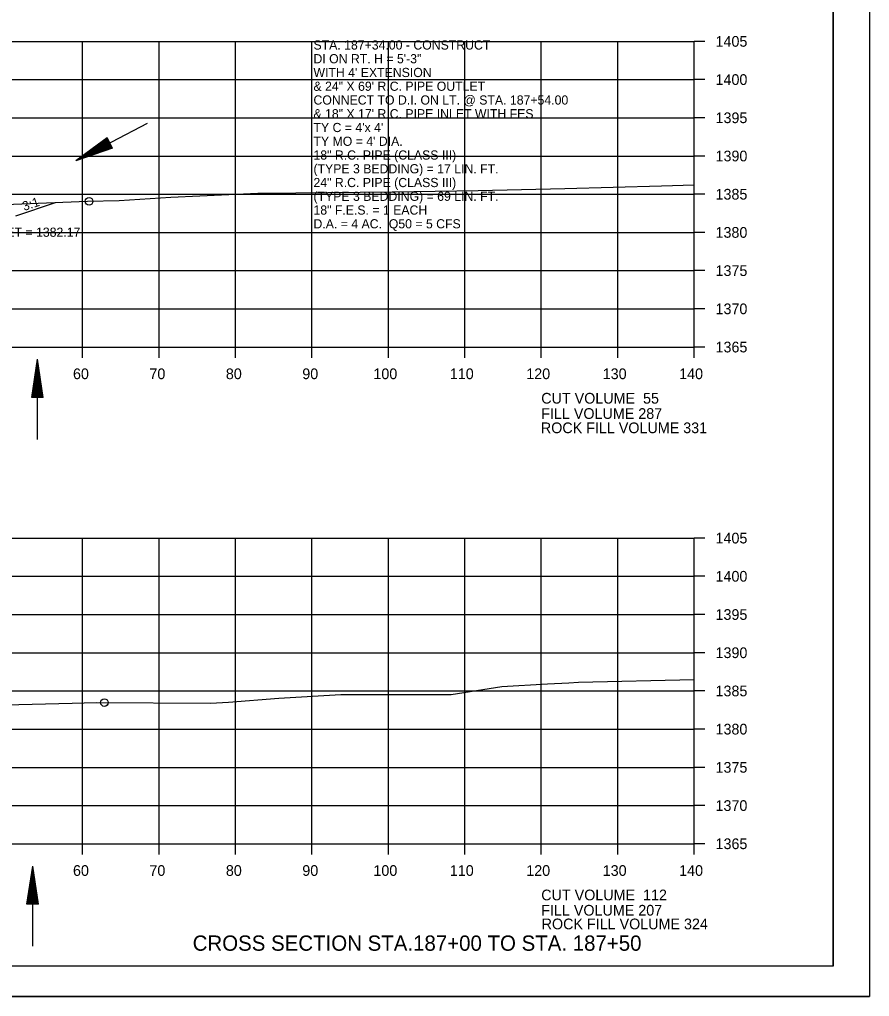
# Model space of a CAD drawing. Extents: x 1374311 to 1383814, y 384102 to 406278.
# Drawn here: x 1382691.8 to 1382803, y 399238.3 to 399366.1 of the extents above; entities that cross this region are included whole.
import ezdxf

# ---------------------------------------------------------------- set-up
doc = ezdxf.new("R2010")
doc.units = 0
for name, color, linetype in [('R_Axis', 7, 'Continuous'), ('R_Axis Annot', 7, 'Continuous'), ('R_Border', 7, 'Continuous'), ('R_Draft', 7, 'Continuous'), ('R_Exist Surface', 7, 'Continuous'), ('R_Fin Surface', 7, 'Continuous'), ('R_Grid', 7, 'Continuous'), ('R_No Plot', 7, 'Continuous'), ('R_Water', 7, 'Continuous'), ('R_Water Annot', 7, 'Continuous'), ('R_Xsect Slope', 7, 'Continuous')]:
    doc.layers.add(name, color=color, linetype=linetype)

msp = doc.modelspace()

# ---------------------------------------------------------------- linework, layer by layer
at = {"layer": 'R_Axis'}
for p, q in [((1382780.07, 399323.26), (1382780.07, 399363.26)), ((1382781.47, 399363.26), (1382780.07, 399363.26)), ((1382781.47, 399358.26), (1382780.07, 399358.26)), ((1382781.47, 399353.26), (1382780.07, 399353.26)), ((1382781.47, 399348.26), (1382780.07, 399348.26)), ((1382781.47, 399343.26), (1382780.07, 399343.26)), ((1382781.47, 399338.26), (1382780.07, 399338.26)), ((1382781.47, 399333.26), (1382780.07, 399333.26)), ((1382781.47, 399328.26), (1382780.07, 399328.26)), ((1382500.07, 399323.26), (1382780.07, 399323.26)), ((1382700.07, 399321.86), (1382700.07, 399323.26)), ((1382710.07, 399321.86), (1382710.07, 399323.26)), ((1382720.07, 399321.86), (1382720.07, 399323.26)), ((1382730.07, 399321.86), (1382730.07, 399323.26)), ((1382740.07, 399321.86), (1382740.07, 399323.26)), ((1382750.07, 399321.86), (1382750.07, 399323.26)), ((1382760.07, 399321.86), (1382760.07, 399323.26)), ((1382770.07, 399321.86), (1382770.07, 399323.26)), ((1382780.07, 399321.86), (1382780.07, 399323.26)), ((1382781.47, 399323.26), (1382780.07, 399323.26)), ((1382780.07, 399258.26), (1382780.07, 399298.26)), ((1382781.47, 399298.26), (1382780.07, 399298.26)), ((1382781.47, 399293.26), (1382780.07, 399293.26)), ((1382781.47, 399288.26), (1382780.07, 399288.26)), ((1382781.47, 399283.26), (1382780.07, 399283.26)), ((1382781.47, 399278.26), (1382780.07, 399278.26)), ((1382781.47, 399273.26), (1382780.07, 399273.26)), ((1382781.47, 399268.26), (1382780.07, 399268.26)), ((1382781.47, 399263.26), (1382780.07, 399263.26)), ((1382500.07, 399258.26), (1382780.07, 399258.26)), ((1382700.07, 399256.86), (1382700.07, 399258.26)), ((1382710.07, 399256.86), (1382710.07, 399258.26)), ((1382720.07, 399256.86), (1382720.07, 399258.26)), ((1382730.07, 399256.86), (1382730.07, 399258.26)), ((1382740.07, 399256.86), (1382740.07, 399258.26)), ((1382750.07, 399256.86), (1382750.07, 399258.26)), ((1382760.07, 399256.86), (1382760.07, 399258.26)), ((1382770.07, 399256.86), (1382770.07, 399258.26)), ((1382780.07, 399256.86), (1382780.07, 399258.26)), ((1382781.47, 399258.26), (1382780.07, 399258.26))]:
    msp.add_line(p, q, dxfattribs=at)
at = {"layer": 'R_Border'}
for q in [(1382798.25, 399447.72), (1382482.07, 399242.26)]:
    msp.add_line((1382798.25, 399242.26), q, dxfattribs=at)
at = {"layer": 'R_Draft'}
for p, q in [((1382703.28, 399350.62), (1382699.2, 399347.64)), ((1382703.98, 399349.29), (1382703.28, 399350.62)), ((1382703.34, 399350.51), (1382699.94, 399348.03)), ((1382703.92, 399349.4), (1382699.94, 399348.03)), ((1382703.4, 399350.4), (1382700.7, 399348.43)), ((1382703.86, 399349.51), (1382700.7, 399348.43)), ((1382703.46, 399350.29), (1382701.44, 399348.81)), ((1382703.8, 399349.63), (1382701.44, 399348.81)), ((1382703.52, 399350.17), (1382702.19, 399349.2)), ((1382703.74, 399349.74), (1382702.19, 399349.2)), ((1382703.57, 399350.06), (1382702.93, 399349.59)), ((1382703.68, 399349.85), (1382702.93, 399349.59)), ((1382703.98, 399349.29), (1382699.2, 399347.64)), ((1382693.42, 399316.66), (1382694.17, 399321.66)), ((1382694.92, 399316.66), (1382694.17, 399321.66)), ((1382693.55, 399316.66), (1382694.17, 399320.82)), ((1382693.68, 399316.66), (1382694.17, 399319.96)), ((1382694.8, 399316.66), (1382694.17, 399320.82)), ((1382694.67, 399316.66), (1382694.17, 399319.96)), ((1382693.8, 399316.66), (1382694.17, 399319.13)), ((1382694.55, 399316.66), (1382694.17, 399319.13)), ((1382693.93, 399316.66), (1382694.17, 399318.28)), ((1382694.06, 399316.66), (1382694.17, 399317.45)), ((1382694.42, 399316.66), (1382694.17, 399318.28)), ((1382694.29, 399316.66), (1382694.17, 399317.45)), ((1382694.92, 399316.66), (1382693.42, 399316.66)), ((1382692.79, 399250.35), (1382693.54, 399255.35)), ((1382694.29, 399250.35), (1382693.54, 399255.35)), ((1382692.91, 399250.35), (1382693.54, 399254.51)), ((1382693.04, 399250.35), (1382693.54, 399253.65)), ((1382694.16, 399250.35), (1382693.54, 399254.51)), ((1382694.03, 399250.35), (1382693.54, 399253.65)), ((1382693.16, 399250.35), (1382693.54, 399252.82)), ((1382693.91, 399250.35), (1382693.54, 399252.82)), ((1382693.29, 399250.35), (1382693.54, 399251.97)), ((1382693.42, 399250.35), (1382693.54, 399251.14)), ((1382693.78, 399250.35), (1382693.54, 399251.97)), ((1382693.65, 399250.35), (1382693.54, 399251.14)), ((1382694.29, 399250.35), (1382692.79, 399250.35))]:
    msp.add_line(p, q, dxfattribs=at)
at = {"layer": 'R_Exist Surface'}
for points in [[(1382686.71, 399341.77), (1382700.73, 399342.33), (1382704.84, 399342.45), (1382711.6, 399342.88), (1382723, 399343.38), (1382727.96, 399343.45), (1382740.56, 399343.55), (1382751.8, 399343.73), (1382763.14, 399344.02), (1382775.79, 399344.35), (1382780.07, 399344.48)], [(1382681.19, 399276.21), (1382698.7, 399276.67), (1382701.83, 399276.74), (1382716.8, 399276.68), (1382719.16, 399276.79), (1382725.72, 399277.3), (1382733.87, 399277.81), (1382743.37, 399277.81), (1382745.94, 399277.8), (1382748.3, 399277.81), (1382754.92, 399278.82), (1382760.88, 399279.2), (1382763.69, 399279.34), (1382764.93, 399279.4), (1382780.07, 399279.75)]]:
    msp.add_lwpolyline(points, dxfattribs=at)
at = {"layer": 'R_Fin Surface'}
msp.add_lwpolyline([(1382691.33, 399340.43), (1382696.52, 399342.16)], dxfattribs=at)
at = {"layer": 'R_Grid'}
for p, q in [((1382500.07, 399363.26), (1382780.07, 399363.26)), ((1382700.07, 399323.26), (1382700.07, 399363.26)), ((1382710.07, 399323.26), (1382710.07, 399363.26)), ((1382720.07, 399323.26), (1382720.07, 399363.26)), ((1382730.07, 399323.26), (1382730.07, 399363.26)), ((1382740.07, 399323.26), (1382740.07, 399363.26)), ((1382750.07, 399323.26), (1382750.07, 399363.26)), ((1382760.07, 399323.26), (1382760.07, 399363.26)), ((1382770.07, 399323.26), (1382770.07, 399363.26)), ((1382780.07, 399323.26), (1382780.07, 399363.26)), ((1382500.07, 399358.26), (1382780.07, 399358.26)), ((1382500.07, 399353.26), (1382780.07, 399353.26)), ((1382500.07, 399348.26), (1382780.07, 399348.26)), ((1382500.07, 399343.26), (1382780.07, 399343.26)), ((1382500.07, 399338.26), (1382780.07, 399338.26)), ((1382500.07, 399333.26), (1382780.07, 399333.26)), ((1382500.07, 399328.26), (1382780.07, 399328.26)), ((1382500.07, 399323.26), (1382780.07, 399323.26)), ((1382500.07, 399298.26), (1382780.07, 399298.26)), ((1382700.07, 399258.26), (1382700.07, 399298.26)), ((1382710.07, 399258.26), (1382710.07, 399298.26)), ((1382720.07, 399258.26), (1382720.07, 399298.26)), ((1382730.07, 399258.26), (1382730.07, 399298.26)), ((1382740.07, 399258.26), (1382740.07, 399298.26)), ((1382750.07, 399258.26), (1382750.07, 399298.26)), ((1382760.07, 399258.26), (1382760.07, 399298.26)), ((1382770.07, 399258.26), (1382770.07, 399298.26)), ((1382780.07, 399258.26), (1382780.07, 399298.26)), ((1382500.07, 399293.26), (1382780.07, 399293.26)), ((1382500.07, 399288.26), (1382780.07, 399288.26)), ((1382500.07, 399283.26), (1382780.07, 399283.26)), ((1382500.07, 399278.26), (1382780.07, 399278.26)), ((1382500.07, 399273.26), (1382780.07, 399273.26)), ((1382500.07, 399268.26), (1382780.07, 399268.26)), ((1382500.07, 399263.26), (1382780.07, 399263.26)), ((1382500.07, 399258.26), (1382780.07, 399258.26))]:
    msp.add_line(p, q, dxfattribs=at)
at = {"layer": 'R_No Plot'}
msp.add_line((1382469.67, 399238.28), (1382803, 399238.28), dxfattribs=at)
for points in [[(1382469.66, 399451.62), (1382803, 399451.62), (1382803, 399238.28), (1382469.66, 399238.28)], [(1382715.99, 399447.72), (1382715.99, 399437.84), (1382751.72, 399437.84), (1382751.72, 399434.92), (1382774.92, 399434.92), (1382774.92, 399410.59), (1382798.25, 399410.59), (1382798.25, 399242.26), (1382482.07, 399242.26), (1382482.07, 399447.72)]]:
    msp.add_lwpolyline(points, close=True, dxfattribs=at)
for centre in [(1382700.92, 399342.33), (1382700.92, 399342.33), (1382702.92, 399276.74), (1382702.92, 399276.74)]:
    msp.add_circle(centre, 0.5, dxfattribs=at)
at = {"layer": 'R_Water'}
for p, q in [((1382708.51, 399352.5), (1382699.2, 399347.64)), ((1382694.17, 399311.15), (1382694.17, 399321.66)), ((1382693.54, 399244.84), (1382693.54, 399255.35))]:
    msp.add_line(p, q, dxfattribs=at)

# ---------------------------------------------------------------- texts
at = {"layer": 'R_Axis Annot'}
for s, p in [('1405', (1382782.87, 399362.56)), ('1400', (1382782.87, 399357.56)), ('1395', (1382782.87, 399352.56)), ('1390', (1382782.87, 399347.56)), ('1385', (1382782.87, 399342.56)), ('1380', (1382782.87, 399337.56)), ('1375', (1382782.87, 399332.56)), ('1370', (1382782.87, 399327.56)), ('1365', (1382782.87, 399322.56)), ('60', (1382698.81, 399319.06)), ('70', (1382708.81, 399319.06)), ('80', (1382718.81, 399319.06)), ('90', (1382728.81, 399319.06)), ('100', (1382738.11, 399319.06)), ('110', (1382748.11, 399319.06)), ('120', (1382758.11, 399319.06)), ('130', (1382768.11, 399319.06)), ('140', (1382778.11, 399319.06)), ('CUT VOLUME  55', (1382760.07, 399315.86)), ('FILL VOLUME 287', (1382760.07, 399313.86)), ('1405', (1382782.87, 399297.56)), ('1400', (1382782.87, 399292.56)), ('1395', (1382782.87, 399287.56)), ('1390', (1382782.87, 399282.56)), ('1385', (1382782.87, 399277.56)), ('1380', (1382782.87, 399272.56)), ('1375', (1382782.87, 399267.56)), ('1370', (1382782.87, 399262.56)), ('1365', (1382782.87, 399257.56)), ('60', (1382698.81, 399254.06)), ('70', (1382708.81, 399254.06)), ('80', (1382718.81, 399254.06)), ('90', (1382728.81, 399254.06)), ('100', (1382738.11, 399254.06)), ('110', (1382748.11, 399254.06)), ('120', (1382758.11, 399254.06)), ('130', (1382768.11, 399254.06)), ('140', (1382778.11, 399254.06)), ('CUT VOLUME  112', (1382760.07, 399250.86)), ('FILL VOLUME 207', (1382760.07, 399248.86))]:
    msp.add_text(s, height=1.4, dxfattribs=at).set_placement(p)
at = {"layer": 'R_Draft'}
msp.add_text('CROSS SECTION STA.187+00 TO STA. 187+50', height=2, dxfattribs=at).set_placement((1382714.47, 399244.26))
at = {"layer": 'R_Fin Surface'}
for s, p in [('ROCK FILL VOLUME 331', (1382760.02, 399311.99)), ('ROCK FILL VOLUME 324', (1382760.12, 399247.07))]:
    msp.add_text(s, height=1.4, dxfattribs=at).set_placement(p)
at = {"layer": 'R_Water'}
msp.add_text('F.L. INLET = 1382.17', height=1.2, rotation=360, dxfattribs=at).set_placement((1382684.39, 399337.69))
at = {"layer": 'R_Water Annot'}
for s, p in [('STA. 187+34.00 - CONSTRUCT', (1382730.27, 399362.19)), ('DI ON RT. H = 5\'-3"', (1382730.27, 399360.39)), ("WITH 4' EXTENSION ", (1382730.27, 399358.59)), ('& 24" X 69\' R.C. PIPE OUTLET', (1382730.27, 399356.79)), ('CONNECT TO D.I. ON LT. @ STA. 187+54.00', (1382730.27, 399354.99)), ('& 18" X 17\' R.C. PIPE INLET WITH FES', (1382730.27, 399353.19)), ("TY C = 4'x 4'", (1382730.27, 399351.39)), ("TY MO = 4' DIA.", (1382730.27, 399349.59)), ('18" R.C. PIPE (CLASS III)', (1382730.27, 399347.79)), ('(TYPE 3 BEDDING) = 17 LIN. FT.', (1382730.27, 399345.99)), ('24" R.C. PIPE (CLASS III)', (1382730.27, 399344.19)), ('(TYPE 3 BEDDING) = 69 LIN. FT.', (1382730.27, 399342.39)), ('18" F.E.S. = 1 EACH', (1382730.27, 399340.59)), ('D.A. = 4 AC.  Q50 = 5 CFS', (1382730.27, 399338.79))]:
    msp.add_text(s, height=1.2, dxfattribs=at).set_placement(p)
at = {"layer": 'R_Xsect Slope'}
msp.add_text('3:1', height=1.2, rotation=18.4349, dxfattribs=at).set_placement((1382692.42, 399341.06))

doc.saveas('drawing.dxf')
